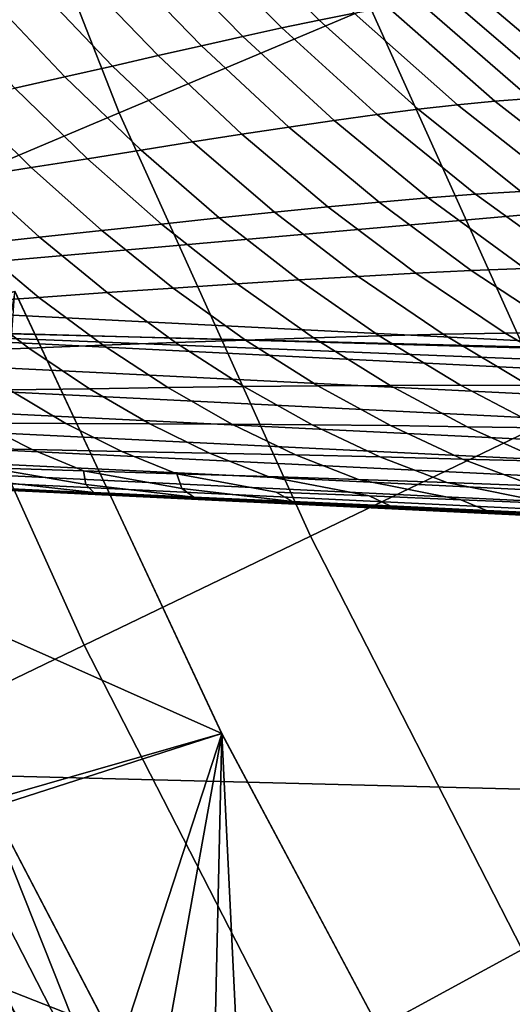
# Model space of a CAD drawing. Header units: metres. Extents: x -248 to 28, y -28 to 28.
# Tile 275 of 507: x -23.67 to -22.33, y -12.29 to -9.61. Entities that reach past the tile are written whole.
import ezdxf

# ---------------------------------------------------------------- set-up
doc = ezdxf.new("R2010")
doc.units = ezdxf.units.M
doc.layers.add('solid_10_061_053_XXX', color=7, linetype='CONTINUOUS')

msp = doc.modelspace()

# ---------------------------------------------------------------- linework, layer by layer
at = {"layer": 'solid_10_061_053_XXX'}
for points in [[(24.352566, -10.449987, -9.8), (-24.850639, -9.203009, -9.8), (-25.284903, -7.932432, -9.8), (24.850672, -9.202921, -9.8)], [(-17.355513, -9.705905, 161.892975), (-17.265833, -8.667262, 162.252151), (-24.645905, -8.251852, 164.260605), (-24.730995, -9.312403, 163.919098)], [(-23.862783, -8.685343, 137.162735), (-23.400192, -9.864008, 137.162735), (-22.716724, -9.575903, 138.351929), (-23.165806, -8.431664, 138.351929)], [(-23.400192, -9.864008, 137.162735), (-23.862783, -8.685343, 137.162735), (-24.505899, -8.919417, 135.939667), (-24.03084, -10.129848, 135.939667)], [(-22.211166, -10.696334, 138.351929), (-21.727287, -9.848589, 139.504547), (-22.194952, -8.743788, 139.504547), (-22.716724, -9.575903, 138.351929)], [(23.791927, -11.67022, -9.8), (-24.352528, -10.450079, -9.8), (-24.850639, -9.203009, -9.8), (24.352566, -10.449987, -9.8)], [(-24.778044, -10.360609, 163.523331), (-17.355513, -9.705905, 161.892975), (-24.730995, -9.312403, 163.919098), (-24.814175, -10.358794, 163.53331)], [(-22.759577, -9.592166, 152.922058), (-22.85573, -9.611143, 153.15715), (-23.115156, -9.350614, 153.075348), (-23.02886, -9.324015, 152.842804)], [(-22.85573, -9.611143, 153.15715), (-22.957085, -9.632403, 153.393188), (-23.206692, -9.379597, 153.309067), (-23.115156, -9.350614, 153.075348)], [(-22.957085, -9.632403, 153.393188), (-23.063837, -9.655736, 153.629944), (-23.303675, -9.410726, 153.543747), (-23.206692, -9.379597, 153.309067)], [(-23.063837, -9.655736, 153.629944), (-23.176161, -9.680953, 153.867279), (-23.406294, -9.443779, 153.779221), (-23.303675, -9.410726, 153.543747)], [(-23.176161, -9.680953, 153.867279), (-23.294256, -9.707827, 154.104965), (-23.514765, -9.478505, 154.015274), (-23.406294, -9.443779, 153.779221)], [(-23.294256, -9.707827, 154.104965), (-23.418299, -9.736162, 154.342834), (-23.629276, -9.514683, 154.251709), (-23.514765, -9.478505, 154.015274)], [(-23.418299, -9.736162, 154.342834), (-23.548487, -9.765755, 154.580688), (-23.750034, -9.552089, 154.488342), (-23.629276, -9.514683, 154.251709)], [(-23.548487, -9.765755, 154.580688), (-23.684992, -9.796414, 154.818375), (-23.877224, -9.590509, 154.724991), (-23.750034, -9.552089, 154.488342)], [(-22.187222, -9.819773, 152.310226), (-22.279474, -9.82469, 152.54538), (-22.582254, -9.561723, 152.455307), (-22.500809, -9.55055, 152.223969)], [(-22.099751, -9.817378, 152.076141), (-22.187222, -9.819773, 152.310226), (-22.500809, -9.55055, 152.223969), (-22.424049, -9.542203, 151.994186)], [(-22.017092, -9.817494, 151.843216), (-22.099751, -9.817378, 152.076141), (-22.424049, -9.542203, 151.994186), (-22.351938, -9.53672, 151.766068)], [(-21.9394, -9.82001, 151.611465), (-22.017092, -9.817494, 151.843216), (-22.351938, -9.53672, 151.766068), (-22.284533, -9.534048, 151.539703)], [(-23.400192, -9.864008, 137.162735), (-22.879423, -11.018149, 137.162735), (-22.211166, -10.696334, 138.351929), (-22.716724, -9.575903, 138.351929)], [(-22.376532, -9.832092, 152.781509), (-22.478464, -9.841907, 153.018509), (-22.759577, -9.592166, 152.922058), (-22.668474, -9.575634, 152.688049)], [(-22.279474, -9.82469, 152.54538), (-22.376532, -9.832092, 152.781509), (-22.668474, -9.575634, 152.688049), (-22.582254, -9.561723, 152.455307)], [(-22.478464, -9.841907, 153.018509), (-22.585403, -9.853996, 153.256241), (-22.85573, -9.611143, 153.15715), (-22.759577, -9.592166, 152.922058)], [(-22.697474, -9.868237, 153.494553), (-22.814852, -9.88445, 153.733292), (-23.063837, -9.655736, 153.629944), (-22.957085, -9.632403, 153.393188)], [(-22.585403, -9.853996, 153.256241), (-22.697474, -9.868237, 153.494553), (-22.957085, -9.632403, 153.393188), (-22.85573, -9.611143, 153.15715)], [(-22.814852, -9.88445, 153.733292), (-22.937691, -9.902478, 153.97229), (-23.176161, -9.680953, 153.867279), (-23.063837, -9.655736, 153.629944)], [(-23.066183, -9.922118, 154.211365), (-23.294256, -9.707827, 154.104965), (-23.176161, -9.680953, 153.867279), (-22.937691, -9.902478, 153.97229)], [(-21.430151, -10.528868, 162.597733), (-17.355513, -9.705905, 161.892975), (-24.778044, -10.360609, 163.523331)], [(-23.200487, -9.9432, 154.450348), (-23.418299, -9.736162, 154.342834), (-23.294256, -9.707827, 154.104965), (-23.066183, -9.922118, 154.211365)], [(-23.340788, -9.965542, 154.689087), (-23.548487, -9.765755, 154.580688), (-23.418299, -9.736162, 154.342834), (-23.200487, -9.9432, 154.450348)], [(-23.487244, -9.988975, 154.927399), (-23.684992, -9.796414, 154.818375), (-23.548487, -9.765755, 154.580688), (-23.340788, -9.965542, 154.689087)], [(-23.640039, -10.013261, 155.165054), (-23.828005, -9.827888, 155.055634), (-23.684992, -9.796414, 154.818375), (-23.487244, -9.988975, 154.927399)], [(-22.073298, -10.06806, 152.891525), (-22.376532, -9.832092, 152.781509), (-22.279474, -9.82469, 152.54538), (-21.964466, -10.06635, 152.651733)], [(-23.799324, -10.038199, 155.40184), (-23.977692, -9.859955, 155.292252), (-23.828005, -9.827888, 155.055634), (-23.640039, -10.013261, 155.165054)], [(-22.305565, -10.077922, 153.37207), (-22.585403, -9.853996, 153.256241), (-22.478464, -9.841907, 153.018509), (-22.186964, -10.071951, 153.131668)], [(-22.186964, -10.071951, 153.131668), (-22.478464, -9.841907, 153.018509), (-22.376532, -9.832092, 152.781509), (-22.073298, -10.06806, 152.891525)], [(-22.879423, -11.018149, 137.162735), (-23.400192, -9.864008, 137.162735), (-24.03084, -10.129848, 135.939667), (-23.496037, -11.315095, 135.939667)], [(-22.557997, -10.095691, 153.85321), (-22.814852, -9.88445, 153.733292), (-22.697474, -9.868237, 153.494553), (-22.429192, -10.085884, 153.612625)], [(-22.429192, -10.085884, 153.612625), (-22.697474, -9.868237, 153.494553), (-22.585403, -9.853996, 153.256241), (-22.305565, -10.077922, 153.37207)], [(-22.831718, -10.120274, 154.333923), (-23.066183, -9.922118, 154.211365), (-22.937691, -9.902478, 153.97229), (-22.692112, -10.107213, 154.093704)], [(-22.692112, -10.107213, 154.093704), (-22.937691, -9.902478, 153.97229), (-22.814852, -9.88445, 153.733292), (-22.557997, -10.095691, 153.85321)], [(-22.976955, -10.134729, 154.573715), (-23.200487, -9.9432, 154.450348), (-23.066183, -9.922118, 154.211365), (-22.831718, -10.120274, 154.333923)], [(-23.128, -10.150419, 154.812973), (-23.340788, -9.965542, 154.689087), (-23.200487, -9.9432, 154.450348), (-22.976955, -10.134729, 154.573715)], [(-23.284994, -10.167195, 155.051498), (-23.487244, -9.988975, 154.927399), (-23.340788, -9.965542, 154.689087), (-23.128, -10.150419, 154.812973)], [(-23.448109, -10.184839, 155.289124), (-23.640039, -10.013261, 155.165054), (-23.487244, -9.988975, 154.927399), (-23.284994, -10.167195, 155.051498)], [(-23.793282, -10.222072, 155.760834), (-23.965261, -10.063659, 155.637619), (-23.799324, -10.038199, 155.40184), (-23.617491, -10.203169, 155.525589)], [(-23.617491, -10.203169, 155.525589), (-23.799324, -10.038199, 155.40184), (-23.640039, -10.013261, 155.165054), (-23.448109, -10.184839, 155.289124)], [(-22.294603, -10.288369, 153.989151), (-22.557997, -10.095691, 153.85321), (-22.429192, -10.085884, 153.612625), (-22.153629, -10.284225, 153.746841)], [(-22.153629, -10.284225, 153.746841), (-22.429192, -10.085884, 153.612625), (-22.305565, -10.077922, 153.37207), (-22.017668, -10.281769, 153.504089)], [(-22.748873, -10.309765, 154.712311), (-22.976955, -10.134729, 154.573715), (-22.831718, -10.120274, 154.333923), (-22.592081, -10.301274, 154.472)], [(-22.592081, -10.301274, 154.472), (-22.831718, -10.120274, 154.333923), (-22.692112, -10.107213, 154.093704), (-22.440701, -10.294104, 154.230911)], [(-22.440701, -10.294104, 154.230911), (-22.692112, -10.107213, 154.093704), (-22.557997, -10.095691, 153.85321), (-22.294603, -10.288369, 153.989151)], [(-23.496037, -11.315095, 135.939667), (-24.03084, -10.129848, 135.939667), (-24.607246, -10.372825, 134.685471), (-24.059614, -11.5865, 134.685471)], [(-22.911236, -10.319435, 154.951706), (-23.128, -10.150419, 154.812973), (-22.976955, -10.134729, 154.573715), (-22.748873, -10.309765, 154.712311)], [(-23.253225, -10.341742, 155.4272), (-23.448109, -10.184839, 155.289124), (-23.284994, -10.167195, 155.051498), (-23.079298, -10.33016, 155.190063)], [(-23.079298, -10.33016, 155.190063), (-23.284994, -10.167195, 155.051498), (-23.128, -10.150419, 154.812973), (-22.911236, -10.319435, 154.951706)], [(-23.433147, -10.354015, 155.662903), (-23.617491, -10.203169, 155.525589), (-23.448109, -10.184839, 155.289124), (-23.253225, -10.341742, 155.4272)], [(-23.811451, -10.380277, 156.129837), (-23.975595, -10.241446, 155.994812), (-23.793282, -10.222072, 155.760834), (-23.619192, -10.366889, 155.897125)], [(-23.619192, -10.366889, 155.897125), (-23.793282, -10.222072, 155.760834), (-23.617491, -10.203169, 155.525589), (-23.433147, -10.354015, 155.662903)], [(-22.517406, -10.467403, 154.865402), (-22.748873, -10.309765, 154.712311), (-22.592081, -10.301274, 154.472), (-22.348501, -10.464188, 154.624908)], [(-22.348501, -10.464188, 154.624908), (-22.592081, -10.301274, 154.472), (-22.440701, -10.294104, 154.230911), (-22.184744, -10.462189, 154.383209)], [(-22.184744, -10.462189, 154.383209), (-22.440701, -10.294104, 154.230911), (-22.294603, -10.288369, 153.989151), (-22.026026, -10.461496, 154.140366)], [(-23.056381, -10.483156, 155.578583), (-23.253225, -10.341742, 155.4272), (-23.079298, -10.33016, 155.190063), (-22.871212, -10.47703, 155.342361)], [(-22.871212, -10.47703, 155.342361), (-23.079298, -10.33016, 155.190063), (-22.911236, -10.319435, 154.951706), (-22.691607, -10.471719, 155.104584)], [(-22.691607, -10.471719, 155.104584), (-22.911236, -10.319435, 154.951706), (-22.748873, -10.309765, 154.712311), (-22.517406, -10.467403, 154.865402)], [(-24.994667, -10.722102, 118.5), (-23.684736, -10.350823, 118.5), (-23.12047, -11.556388, 118.5)], [(-24.802998, -10.434201, 163.494354), (-21.430151, -10.528868, 162.597733), (-24.778044, -10.360609, 163.523331)], [(-23.684744, -10.350805, 24.5), (-24.717922, -10.612921, 24.5), (-24.148483, -11.851605, 24.5), (-23.120481, -11.556365, 24.5)], [(-23.1203, -11.556719, 118), (-23.684895, -10.350452, 118), (-23.941818, -11.835904, 118), (-23.365532, -12.921499, 118)], [(-23.1203, -11.556719, 25), (-23.490477, -12.692027, 25), (-23.805798, -12.09024, 25), (-23.684895, -10.350452, 25)], [(-23.1203, -11.556719, 25), (-23.684895, -10.350452, 25), (-23.684744, -10.350805, 24.5), (-23.120481, -11.556365, 24.5)], [(-23.12047, -11.556388, 118.5), (-23.684736, -10.350823, 118.5), (-23.684895, -10.350452, 118), (-23.1203, -11.556719, 118)], [(-23.44388, -10.497362, 156.045761), (-23.619192, -10.366889, 155.897125), (-23.433147, -10.354015, 155.662903), (-23.247234, -10.48996, 155.813065)], [(-23.247234, -10.48996, 155.813065), (-23.433147, -10.354015, 155.662903), (-23.253225, -10.341742, 155.4272), (-23.056381, -10.483156, 155.578583)], [(-23.854864, -10.513572, 156.505707), (-24.010038, -10.393975, 156.360825), (-23.811451, -10.380277, 156.129837), (-23.646391, -10.505295, 156.276703)], [(-23.646391, -10.505295, 156.276703), (-23.811451, -10.380277, 156.129837), (-23.619192, -10.366889, 155.897125), (-23.44388, -10.497362, 156.045761)], [(-17.4314, -10.802917, 161.449997), (-24.802998, -10.434201, 163.494354), (-24.817402, -10.504205, 163.454254), (-17.44595, -10.87081, 161.409393)], [(-24.802998, -10.434201, 163.494354), (-17.453671, -10.729011, 161.493042), (-21.430151, -10.528868, 162.597733)], [(-17.4314, -10.802917, 161.449997), (-17.417755, -10.730821, 161.483032), (-17.453671, -10.729011, 161.493042), (-24.802998, -10.434201, 163.494354)], [(23.170242, -12.860395, -9.8), (-23.791882, -11.670311, -9.8), (-24.352528, -10.450079, -9.8), (23.791927, -11.67022, -9.8)], [(-22.470238, -10.606486, 155.270798), (-22.691607, -10.471719, 155.104584), (-22.517406, -10.467403, 154.865402), (-22.283745, -10.606835, 155.032181)], [(-22.283745, -10.606835, 155.032181), (-22.517406, -10.467403, 154.865402), (-22.348501, -10.464188, 154.624908), (-22.10223, -10.608176, 154.79184)], [(-22.10223, -10.608176, 154.79184), (-22.348501, -10.464188, 154.624908), (-22.184744, -10.462189, 154.383209), (-21.92556, -10.610601, 154.549805)], [(-23.268248, -10.61282, 156.205994), (-23.44388, -10.497362, 156.045761), (-23.247234, -10.48996, 155.813065), (-23.060705, -10.610301, 155.975266)], [(-23.060705, -10.610301, 155.975266), (-23.247234, -10.48996, 155.813065), (-23.056381, -10.483156, 155.578583), (-22.858587, -10.608356, 155.742477)], [(-22.858587, -10.608356, 155.742477), (-23.056381, -10.483156, 155.578583), (-22.871212, -10.47703, 155.342361), (-22.6618, -10.607046, 155.507599)], [(-22.6618, -10.607046, 155.507599), (-22.871212, -10.47703, 155.342361), (-22.691607, -10.471719, 155.104584), (-22.470238, -10.606486, 155.270798)], [(-17.44595, -10.87081, 161.409393), (-24.817402, -10.504205, 163.454254), (-24.833542, -10.569161, 163.406967), (-17.462156, -10.93371, 161.361938)], [(-23.699831, -10.619245, 156.661163), (-23.854864, -10.513572, 156.505707), (-23.646391, -10.505295, 156.276703), (-23.481258, -10.615856, 156.434677)], [(-23.481258, -10.615856, 156.434677), (-23.646391, -10.505295, 156.276703), (-23.44388, -10.497362, 156.045761), (-23.268248, -10.61282, 156.205994)], [(-17.462156, -10.93371, 161.361938), (-24.833542, -10.569161, 163.406967), (-24.851223, -10.628295, 163.353058), (-17.479836, -10.990893, 161.308212)], [(-17.479836, -10.990893, 161.308212), (-24.851223, -10.628295, 163.353058), (-24.870235, -10.6809, 163.293167), (-17.498783, -11.041703, 161.248795)], [(-23.779898, -10.70963, 157.047165), (-23.924135, -10.622743, 156.885101), (-23.699831, -10.619245, 156.661163), (-23.545771, -10.710449, 156.826447)], [(-23.545771, -10.710449, 156.826447), (-23.699831, -10.619245, 156.661163), (-23.481258, -10.615856, 156.434677), (-23.316942, -10.711391, 156.602936)], [(-23.316942, -10.711391, 156.602936), (-23.481258, -10.615856, 156.434677), (-23.268248, -10.61282, 156.205994), (-23.093227, -10.712667, 156.376984)], [(-23.093227, -10.712667, 156.376984), (-23.268248, -10.61282, 156.205994), (-23.060705, -10.610301, 155.975266), (-22.874552, -10.714421, 156.148727)], [(-22.874552, -10.714421, 156.148727), (-23.060705, -10.610301, 155.975266), (-22.858587, -10.608356, 155.742477), (-22.660891, -10.716699, 155.91806)], [(-22.660891, -10.716699, 155.91806), (-22.858587, -10.608356, 155.742477), (-22.6618, -10.607046, 155.507599), (-22.452171, -10.719542, 155.684967)], [(-22.452171, -10.719542, 155.684967), (-22.6618, -10.607046, 155.507599), (-22.470238, -10.606486, 155.270798), (-22.248295, -10.723043, 155.449524)], [(-22.248295, -10.723043, 155.449524), (-22.470238, -10.606486, 155.270798), (-22.283745, -10.606835, 155.032181), (-22.049116, -10.727343, 155.211853)], [(-17.498783, -11.041703, 161.248795), (-24.870235, -10.6809, 163.293167), (-24.890352, -10.726347, 163.228012), (-17.518782, -11.085555, 161.184402)], [(-23.886486, -10.777485, 157.431152), (-24.019464, -10.708712, 157.264572), (-23.779898, -10.70963, 157.047165), (-23.637476, -10.782137, 157.217651)], [(-23.637476, -10.782137, 157.217651), (-23.779898, -10.70963, 157.047165), (-23.545771, -10.710449, 156.826447), (-23.393456, -10.786716, 157.000641)], [(-23.393456, -10.786716, 157.000641), (-23.545771, -10.710449, 156.826447), (-23.316942, -10.711391, 156.602936), (-23.154261, -10.791409, 156.780609)], [(-22.879423, -11.018149, 137.162735), (-22.301773, -12.144898, 137.162735), (-21.650389, -11.790174, 138.351929), (-22.211166, -10.696334, 138.351929)], [(-24.542316, -11.818957, 118.503029), (-24.994667, -10.722102, 118.5), (-23.12047, -11.556388, 118.5), (-24.419445, -11.974455, 118.5)], [(-17.518782, -11.085555, 161.184402), (-24.890352, -10.726347, 163.228012), (-24.911333, -10.764094, 163.158371), (-17.539598, -11.121943, 161.115753)], [(-23.154261, -10.791409, 156.780609), (-23.316942, -10.711391, 156.602936), (-23.093227, -10.712667, 156.376984), (-22.919701, -10.79639, 156.557861)], [(-22.919701, -10.79639, 156.557861), (-23.093227, -10.712667, 156.376984), (-22.874552, -10.714421, 156.148727), (-22.689713, -10.801784, 156.33252)], [(-22.689713, -10.801784, 156.33252), (-22.874552, -10.714421, 156.148727), (-22.660891, -10.716699, 155.91806), (-22.464293, -10.807624, 156.104416)], [(-22.464293, -10.807624, 156.104416), (-22.660891, -10.716699, 155.91806), (-22.452171, -10.719542, 155.684967), (-22.243387, -10.813937, 155.873505)], [(-22.243387, -10.813937, 155.873505), (-22.452171, -10.719542, 155.684967), (-22.248295, -10.723043, 155.449524), (-22.026905, -10.820793, 155.639816)], [(-17.539598, -11.121943, 161.115753), (-24.911333, -10.764094, 163.158371), (-24.932926, -10.793692, 163.085068), (-17.560999, -11.150452, 161.043655)], [(-23.75606, -10.832061, 157.604843), (-23.886486, -10.777485, 157.431152), (-23.637476, -10.782137, 157.217651), (-23.497612, -10.83989, 157.395706)], [(-23.497612, -10.83989, 157.395706), (-23.637476, -10.782137, 157.217651), (-23.393456, -10.786716, 157.000641), (-23.243673, -10.847654, 157.182877)], [(-23.243673, -10.847654, 157.182877), (-23.393456, -10.786716, 157.000641), (-23.154261, -10.791409, 156.780609), (-22.994059, -10.855499, 156.966766)], [(-22.994059, -10.855499, 156.966766), (-23.154261, -10.791409, 156.780609), (-22.919701, -10.79639, 156.557861), (-22.748568, -10.86356, 156.747696)], [(-17.582731, -11.170751, 160.968918), (-24.954876, -10.814785, 163.008972), (-24.976917, -10.827124, 162.931015), (-17.604551, -11.182607, 160.89241)], [(-17.560999, -11.150452, 161.043655), (-24.932926, -10.793692, 163.085068), (-24.954876, -10.814785, 163.008972), (-17.582731, -11.170751, 160.968918)], [(-22.748568, -10.86356, 156.747696), (-22.919701, -10.79639, 156.557861), (-22.689713, -10.801784, 156.33252), (-22.507143, -10.871942, 156.525681)], [(-22.507143, -10.871942, 156.525681), (-22.689713, -10.801784, 156.33252), (-22.464293, -10.807624, 156.104416), (-22.269806, -10.880668, 156.300583)], [(-22.269806, -10.880668, 156.300583), (-22.464293, -10.807624, 156.104416), (-22.243387, -10.813937, 155.873505), (-22.036526, -10.889749, 156.07225)], [(-24.976917, -10.827124, 162.931015), (-24.986237, -10.831163, 162.848328), (-21.679712, -10.990522, 161.936798)], [(-21.679712, -10.990522, 161.936798), (-24.986237, -10.831163, 162.848328), (-22.076105, -10.971539, 157.216476), (-21.834387, -10.983191, 157.028519)], [(-24.986237, -10.831163, 162.848328), (-22.329403, -10.959329, 157.405182), (-22.076105, -10.971539, 157.216476)], [(-24.986237, -10.831163, 162.848328), (-22.595139, -10.946518, 157.594864), (-22.329403, -10.959329, 157.405182)], [(-24.986237, -10.831163, 162.848328), (-22.876677, -10.932946, 157.786972), (-22.595139, -10.946518, 157.594864)], [(-24.986237, -10.831163, 162.848328), (-23.072838, -10.923491, 157.916321), (-22.876677, -10.932946, 157.786972)], [(-24.986237, -10.831163, 162.848328), (-23.274744, -10.913758, 158.045639), (-23.072838, -10.923491, 157.916321)], [(-24.986237, -10.831163, 162.848328), (-23.481901, -10.903772, 158.174347), (-23.274744, -10.913758, 158.045639)], [(-24.986237, -10.831163, 162.848328), (-23.695116, -10.893495, 158.303177), (-23.481901, -10.903772, 158.174347)], [(-17.604551, -11.182607, 160.89241), (-24.976917, -10.827124, 162.931015), (-21.679712, -10.990522, 161.936798), (-17.626064, -11.185889, 160.815033)], [(-23.491032, -10.877534, 157.680527), (-23.75606, -10.832061, 157.604843), (-23.497612, -10.83989, 157.395706)], [(-23.46924, -10.899209, 157.944244), (-23.756006, -10.867168, 157.878998), (-23.75606, -10.832061, 157.604843), (-23.491032, -10.877534, 157.680527)], [(-23.230042, -10.887716, 157.477875), (-23.497612, -10.83989, 157.395706), (-23.243673, -10.847654, 157.182877)], [(-23.196905, -10.911447, 157.747757), (-23.491032, -10.877534, 157.680527), (-23.497612, -10.83989, 157.395706), (-23.230042, -10.887716, 157.477875)], [(-23.756006, -10.867168, 157.878998), (-23.46924, -10.899209, 157.944244), (-23.481901, -10.903772, 158.174347), (-23.745226, -10.886729, 158.136017)], [(-22.719135, -10.908123, 157.062271), (-22.972809, -10.897893, 157.271713), (-23.243673, -10.847654, 157.182877), (-22.994059, -10.855499, 156.966766)], [(-22.927908, -10.923594, 157.547333), (-23.230042, -10.887716, 157.477875), (-23.243673, -10.847654, 157.182877), (-22.972809, -10.897893, 157.271713)], [(-22.468859, -10.918519, 156.849762), (-22.719135, -10.908123, 157.062271), (-22.994059, -10.855499, 156.966766), (-22.748568, -10.86356, 156.747696)], [(-22.222012, -10.92912, 156.634033), (-22.468859, -10.918519, 156.849762), (-22.748568, -10.86356, 156.747696), (-22.507143, -10.871942, 156.525681)], [(-21.978615, -10.939932, 156.414856), (-22.222012, -10.92912, 156.634033), (-22.507143, -10.871942, 156.525681), (-22.269806, -10.880668, 156.300583)], [(-23.745226, -10.886729, 158.136017), (-23.481901, -10.903772, 158.174347), (-23.695116, -10.893495, 158.303177)], [(-23.196905, -10.911447, 157.747757), (-23.46924, -10.899209, 157.944244), (-23.491032, -10.877534, 157.680527)], [(-22.927908, -10.923594, 157.547333), (-23.196905, -10.911447, 157.747757), (-23.230042, -10.887716, 157.477875)], [(-22.927908, -10.923594, 157.547333), (-22.972809, -10.897893, 157.271713), (-22.719135, -10.908123, 157.062271), (-22.662027, -10.935685, 157.343307)], [(-23.46924, -10.899209, 157.944244), (-23.274744, -10.913758, 158.045639), (-23.481901, -10.903772, 158.174347)], [(-23.46924, -10.899209, 157.944244), (-23.196905, -10.911447, 157.747757), (-23.072838, -10.923491, 157.916321), (-23.274744, -10.913758, 158.045639)], [(-23.196905, -10.911447, 157.747757), (-22.927908, -10.923594, 157.547333), (-22.876677, -10.932946, 157.786972), (-23.072838, -10.923491, 157.916321)], [(-22.662027, -10.935685, 157.343307), (-22.595139, -10.946518, 157.594864), (-22.876677, -10.932946, 157.786972), (-22.927908, -10.923594, 157.547333)], [(-22.662027, -10.935685, 157.343307), (-22.719135, -10.908123, 157.062271), (-22.468859, -10.918519, 156.849762), (-22.399044, -10.947781, 157.13588)], [(-22.399044, -10.947781, 157.13588), (-22.468859, -10.918519, 156.849762), (-22.222012, -10.92912, 156.634033), (-22.138939, -10.959935, 156.924957)], [(-22.399044, -10.947781, 157.13588), (-22.329403, -10.959329, 157.405182), (-22.595139, -10.946518, 157.594864), (-22.662027, -10.935685, 157.343307)], [(-22.138939, -10.959935, 156.924957), (-22.076105, -10.971539, 157.216476), (-22.329403, -10.959329, 157.405182), (-22.399044, -10.947781, 157.13588)], [(-22.301773, -12.144898, 137.162735), (-22.879423, -11.018149, 137.162735), (-23.496037, -11.315095, 135.939667), (-22.902819, -12.47221, 135.939667)], [(-22.902819, -12.47221, 135.939667), (-23.496037, -11.315095, 135.939667), (-24.059614, -11.5865, 134.685471), (-23.452168, -12.77137, 134.685471)], [(-23.718685, -12.7378, 25.025095), (-24.330887, -11.525432, 25.025095), (-24.230875, -11.47805, 25.006287), (-23.621193, -12.685435, 25.006287)], [(-23.621193, -12.685435, 25.006287), (-24.230875, -11.47805, 25.006287), (-23.805798, -12.09024, 25)], [(-24.419445, -11.974455, 118.5), (-23.12047, -11.556388, 118.5), (-22.494902, -12.731291, 118.5)], [(-23.120481, -11.556365, 24.5), (-24.148483, -11.851605, 24.5), (-23.517065, -13.059769, 24.5), (-22.494905, -12.731281, 24.5)], [(-23.46839, -12.780204, -9.774903), (-24.076258, -11.594515, -9.774903), (-23.976551, -11.546498, -9.793713), (-23.371201, -12.727278, -9.793713)], [(-23.371201, -12.727278, -9.793713), (-23.976551, -11.546498, -9.793713), (-23.791882, -11.670311, -9.8)], [(-23.1203, -11.556719, 25), (-23.15995, -13.285577, 25), (-23.490477, -12.692027, 25)], [(-23.1203, -11.556719, 118), (-23.365532, -12.921499, 118), (-23.025, -13.518334, 118)], [(-22.494871, -12.731352, 25), (-22.814436, -13.870528, 25), (-23.15995, -13.285577, 25), (-23.1203, -11.556719, 25)], [(-22.494871, -12.731352, 25), (-23.1203, -11.556719, 25), (-23.120481, -11.556365, 24.5), (-22.494905, -12.731281, 24.5)], [(-22.494902, -12.731291, 118.5), (-23.12047, -11.556388, 118.5), (-23.1203, -11.556719, 118), (-22.494871, -12.731352, 118)], [(-22.494871, -12.731352, 118), (-23.1203, -11.556719, 118), (-23.025, -13.518334, 118), (-22.669907, -14.105468, 118)], [(-24.059614, -11.5865, 134.685471), (-24.47493, -12.005497, 133.423676), (-23.835449, -13.229718, 133.423676), (-23.452168, -12.77137, 134.685471)], [(-23.563116, -12.831789, -9.743809), (-24.173437, -11.641314, -9.743809), (-24.076258, -11.594515, -9.774903), (-23.46839, -12.780204, -9.774903)], [(-23.654184, -12.881382, -9.700823), (-24.266865, -11.686306, -9.700823), (-24.173437, -11.641314, -9.743809), (-23.563116, -12.831789, -9.743809)], [(22.489111, -14.017485, -9.8), (-23.170195, -12.860483, -9.8), (-23.791882, -11.670311, -9.8), (23.170242, -12.860395, -9.8)], [(-23.371201, -12.727278, -9.793713), (-23.791882, -11.670311, -9.8), (-23.170195, -12.860483, -9.8)], [(-23.740448, -12.928359, -9.646485), (-24.355362, -11.728924, -9.646485), (-24.266865, -11.686306, -9.700823), (-23.654184, -12.881382, -9.700823)], [(-23.463531, -12.975693, 117.99366), (-23.365532, -12.921499, 118), (-23.941818, -11.835904, 118), (-24.037428, -11.889936, 117.993973)], [(-23.692255, -12.902114, 24.494968), (-23.517065, -13.059769, 24.5), (-24.148483, -11.851605, 24.5)], [(-23.560284, -13.029197, 117.974823), (-23.463531, -12.975693, 117.99366), (-24.037428, -11.889936, 117.993973), (-24.134069, -11.939014, 117.975937)], [(-23.654572, -13.081339, 117.943726), (-23.560284, -13.029197, 117.974823), (-24.134069, -11.939014, 117.975937), (-24.228363, -11.986901, 117.946121)], [(-23.922682, -13.027598, 118.503029), (-24.419445, -11.974455, 118.5), (-22.494902, -12.731291, 118.5), (-23.781519, -13.196069, 118.5)], [(-23.745213, -13.131463, 117.900764), (-23.654572, -13.081339, 117.943726), (-24.228363, -11.986901, 117.946121), (-24.31917, -12.033017, 117.904892)], [(-23.621193, -12.685435, 25.006287), (-23.805798, -12.09024, 25), (-23.490477, -12.692027, 25)], [(-21.668676, -13.241452, 137.162735), (-22.301773, -12.144898, 137.162735), (-22.902819, -12.47221, 135.939667), (-22.252659, -13.598317, 135.939667)]]:
    msp.add_3dface(points, dxfattribs=at)

doc.saveas('drawing.dxf')
